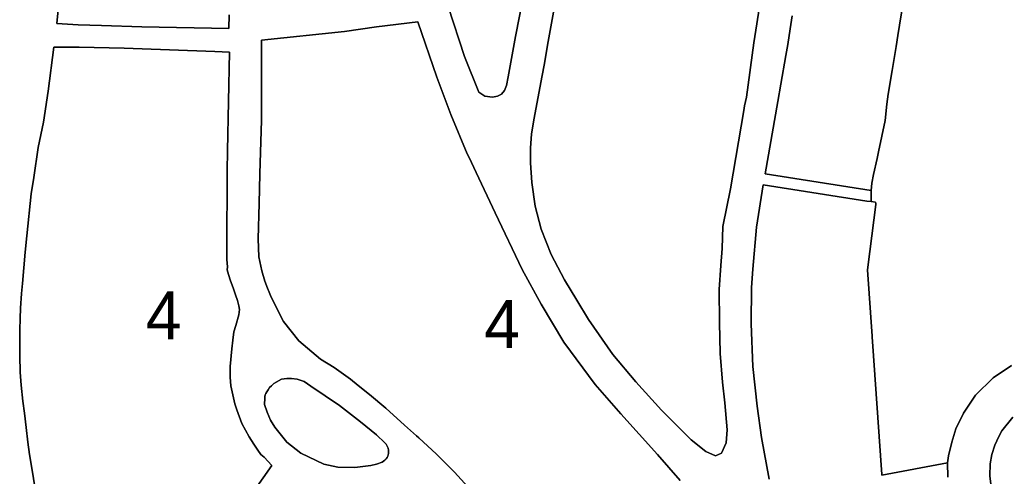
# Model space of a CAD drawing. Extents: x 598968 to 613553, y 4409678 to 4430833.
# Drawn here: x 610905.1 to 611153.1, y 4415979.8 to 4416094 of the extents above; entities that cross this region are included whole.
import ezdxf

# ---------------------------------------------------------------- set-up
doc = ezdxf.new("R2010")
doc.units = 0
doc.layers.add('1', color=7, linetype='Continuous')
doc.layers.add('ZONA 4. CASES UNIFAMILIRAS AÏLLADES EN PARCEL.LES', color=7, linetype='Continuous')

msp = doc.modelspace()

# ---------------------------------------------------------------- linework, layer by layer
at = {"layer": '1'}
for points in [[(611090.38, 4416098.7781), (611088.7436, 4416088.193), (611086.8749, 4416074.6427), (611086.442, 4416072.4241), (611086.2162, 4416071.296), (611082.8874, 4416051.6887), (611080.9578, 4416042.2943), (611080.8091, 4416036.7656), (611080.5125, 4416032.4827), (611080.1102, 4416026.5052), (611080.1104, 4416026.4739), (611080.1524, 4416018.3281), (611080.1525, 4416018.2951), (611080.3215, 4416010.4811), (611080.9144, 4416003.3448), (611081.5062, 4415998.1949), (611082.0752, 4415991.4477), (611081.8647, 4415988.125), (611080.636, 4415985.581), (611079.1753, 4415984.9254), (611076.762, 4415985.9827), (611073.0262, 4415988.9336), (611065.6201, 4415996.2956), (611059.2435, 4416003.393), (611053.455, 4416010.2594), (611047.3781, 4416018.9816), (611044.4644, 4416023.8756), (611041.383, 4416028.9208), (611038.0431, 4416035.3015), (611035.5583, 4416041.6004), (611034.0153, 4416047.3874), (611033.2022, 4416053.2449), (611032.8186, 4416058.2107), (611032.8614, 4416061.9575), (611033.0753, 4416065.3353), (611033.7195, 4416068.9831), (611035.7758, 4416080.0346), (611036.2894, 4416082.6427), (611037.3188, 4416088.5158), (611041.4857, 4416111.5126)], [(611032.945, 4416109.3755), (611029.1361, 4416089.805), (611027.2433, 4416079.6837), (611026.8858, 4416077.5147), (611026.3493, 4416076.2898), (611025.6281, 4416075.4073), (611024.5603, 4416074.9078), (611023.3343, 4416074.5761), (611021.3932, 4416074.9077), (611019.9117, 4416075.8519), (611016.3828, 4416084.7543), (611012.2518, 4416097.2903)], [(611126.1216, 4416098.3258), (611124.7964, 4416090.0759), (611124.3269, 4416087.2759), (611123.3269, 4416081.3159), (611122.3269, 4416075.356), (611122.0569, 4416072.866), (611121.6069, 4416068.7961), (611119.932, 4416060.9512), (611119.5744, 4416059.3095), (611118.7144, 4416055.2815), (611118.257, 4416053.1062), (611118.1278, 4416051.2833), (611118.1265, 4416051.2506), (611118.1105, 4416048.4999), (611119.1795, 4416048.3708), (611119.2483, 4416048.0635), (611119.3144, 4416047.7684), (611117.3067, 4416032.1398), (611117.2946, 4416032.0424), (611117.2185, 4416031.418), (611118.333, 4416014.8599), (611118.3476, 4416014.65), (611120.7607, 4415980.2518), (611120.7772, 4415980.0505), (611137.22, 4415983.1934), (611137.2205, 4415983.1653), (611137.4369, 4415984.8775), (611138.3169, 4415988.3475), (611139.297, 4415991.7075), (611141.1918, 4415995.5975), (611144.2268, 4416000.0975), (611148.6167, 4416004.4575), (611153.2066, 4416007.5475)], [(610957.4469, 4416095.2132), (610957.3662, 4416091.8164), (610935.6322, 4416092.2397), (610925.4755, 4416092.5537), (610919.6652, 4416092.7334), (610914.2934, 4416093.0549), (610914.7818, 4416097.289)], [(611092.6123, 4415979.1088), (611090.6539, 4415989.5164), (611089.5739, 4415997.3048), (611088.5262, 4416007.2474), (611088.0539, 4416017.9442), (611088.0538, 4416017.949), (611088.1224, 4416026.9747), (611088.4936, 4416031.56), (611089.4076, 4416042.1428), (611091.0522, 4416052.7288), (611117.0416, 4416048.6289), (611118.1105, 4416048.4999), (611118.1265, 4416051.2506), (611118.1278, 4416051.2833), (611091.5598, 4416055.4456), (611094.7807, 4416073.5645), (611095.4997, 4416077.8296), (611096.7592, 4416085), (611097.269, 4416087.8224), (611097.8675, 4416091.7255), (611098.3473, 4416094.9907)], [(611017.1784, 4415977.1687), (611013.862, 4415980.8384), (611009.3312, 4415985.3531), (611004.9342, 4415989.421), (611004.32, 4415989.9243), (611001.2942, 4415992.5923), (610996.687, 4415996.8568), (610992.5881, 4416000.2141), (610989.7367, 4416002.5033), (610987.8388, 4416004.1077), (610983.7388, 4416007.0376), (610980.2918, 4416009.056), (610974.8898, 4416013.6372), (610971.0572, 4416018.5254), (610967.9825, 4416024.5996), (610967.4566, 4416025.8095), (610967.0742, 4416026.8126), (610966.3571, 4416028.5637), (610965.6081, 4416031.165), (610964.8744, 4416034.6886), (610964.7156, 4416039.1561), (610964.9386, 4416048.021), (610965.0991, 4416055.4724), (610965.5189, 4416068.8334), (610965.519, 4416068.8664), (610965.5737, 4416088.8565), (610986.3229, 4416091.0077), (610994.2785, 4416092.2235), (611004.7042, 4416093.4162), (611009.4165, 4416079.5796), (611012.8979, 4416070.2489), (611017.0011, 4416060.4162), (611017.4796, 4416059.5396), (611019.2835, 4416055.7402), (611023.9952, 4416045.6793), (611030.7811, 4416031.5327), (611035.5538, 4416022.8054), (611041.1929, 4416013.3623), (611049.0031, 4416002.7807), (611055.4259, 4415995.3888), (611064.6195, 4415985.2892), (611070.3283, 4415978.7696)], [(610909.0098, 4415976.1473), (610907.9464, 4415982.3182), (610907.4915, 4415985.2471), (610907.0602, 4415988.314), (610906.6499, 4415992.0065), (610906.2265, 4415995.5835), (610905.8014, 4415998.6184), (610905.4129, 4416002.5741), (610905.1504, 4416005.8507), (610905.0755, 4416009.9285), (610905.063, 4416016.3532), (610905.063, 4416016.3862), (610905.1506, 4416019.2207), (610905.2258, 4416021.8531), (610905.5198, 4416025.546), (610905.7012, 4416027.9838), (610906.0391, 4416031.9729), (610906.3768, 4416035.8256), (610906.8521, 4416039.9535), (610907.9405, 4416050.4646), (610908.528, 4416054.4929), (610909.6662, 4416061.9975), (610911.017, 4416068.3918), (610912.1431, 4416076.0907), (610913.6076, 4416087.1594), (610919.9456, 4416087.1096), (610931.1832, 4416086.8481), (610933.4209, 4416086.7483), (610953.9022, 4416086.0481), (610957.519, 4416085.8852), (610957.5183, 4416085.8522), (610957.0184, 4416061.1765), (610957.0183, 4416061.1434), (610956.9836, 4416056.2937), (610956.8384, 4416036.0823), (610956.8385, 4416036.0759), (610956.8383, 4416036.0493), (610956.8992, 4416033.9832), (610956.9592, 4416033.0849), (610957.057, 4416032.2051), (610957.0591, 4416032.1864), (610956.9523, 4416031.4455), (610956.9491, 4416031.4238), (610957.2789, 4416030.2299), (610957.7985, 4416028.6926), (610958.4183, 4416026.9494), (610959.0178, 4416025.1726), (610959.5375, 4416023.7867), (610959.8573, 4416022.4691), (610959.9973, 4416021.4962), (610959.8891, 4416020.217), (610959.1291, 4416017.517), (610958.6591, 4416015.9671), (610958.3647, 4416013.8348), (610958.0803, 4416011.6721), (610957.6692, 4416007.259), (610957.6694, 4416007.2275), (610957.6703, 4416007.0895), (610957.6712, 4416006.9391), (610957.6755, 4416006.2177), (610957.6854, 4416004.5833), (610957.6857, 4416004.5503), (610957.8436, 4416002.4191), (610958.8553, 4415997.9426), (610959.3293, 4415996.4429), (610960.6577, 4415992.977), (610962.4191, 4415989.6644), (610963.5991, 4415987.8338), (610964.6436, 4415986.3135), (610965.3991, 4415985.2246), (610966.1891, 4415984.5745), (610968.0907, 4415982.5391), (610952.4965, 4415960.3224)], [(611153.2066, 4416007.5475), (611148.6167, 4416004.4575), (611144.2268, 4416000.0975), (611141.1918, 4415995.5975), (611139.297, 4415991.7075), (611138.3169, 4415988.3475), (611137.4369, 4415984.8775), (611137.2205, 4415983.1653), (611137.2204, 4415983.1603), (611137.2875, 4415979.6196)], [(611148.1068, 4415977.151), (611147.8174, 4415979.9405), (611147.8168, 4415979.9459), (611147.8768, 4415982.8909), (611148.2868, 4415985.2708), (611149.0268, 4415987.5659), (611150.0168, 4415989.7708), (611150.8468, 4415991.1508), (611153.5667, 4415994.5608)], [(611153.5667, 4415994.5608), (611150.8468, 4415991.1508), (611150.0168, 4415989.7708), (611149.0268, 4415987.5659), (611148.2868, 4415985.2708), (611147.8768, 4415982.8909), (611147.8168, 4415979.9459), (611147.8174, 4415979.9405), (611148.1068, 4415977.151)]]:
    msp.add_lwpolyline(points, dxfattribs=at)
for points in [[(610992.8832, 4415982.4835), (610988.8988, 4415982.018), (610984.6738, 4415982.098), (610981.1217, 4415982.8308), (610975.3884, 4415985.5841), (610971.9072, 4415988.344), (610968.859, 4415992.0525), (610967.7792, 4415993.8456), (610966.9585, 4415995.8483), (610966.2954, 4415997.7937), (610966.3645, 4415999.3671), (610966.3993, 4415999.7711), (610966.496, 4416000.1648), (610966.652, 4416000.5389), (610966.864, 4416000.8844), (610967.171, 4416001.453), (610967.566, 4416001.9643), (610968.0385, 4416002.4051), (610968.5944, 4416002.9869), (610970.5522, 4416004.0922), (610971.8749, 4416004.2405), (610973.079, 4416004.2844), (610974.4289, 4416004.1045), (610976.189, 4416003.5345), (610977.9189, 4416002.3538), (610985.0483, 4415997.5155), (610990.3079, 4415993.4516), (610994.2883, 4415990.1646), (610996.3688, 4415988.1951), (610996.7212, 4415987.7944), (610997.0008, 4415987.3401), (610997.1995, 4415986.8449), (610997.3115, 4415986.3232), (610997.3335, 4415985.7952), (610997.3336, 4415985.7901), (610997.3312, 4415985.4864), (610997.2748, 4415985.1545), (610997.1665, 4415984.8357), (610997.0087, 4415984.5382), (610996.7474, 4415984.1747), (610996.4351, 4415983.854), (610996.0788, 4415983.5832), (610995.7087, 4415983.3381), (610994.3487, 4415982.8282)], [(610992.8832, 4415982.4835), (610994.3487, 4415982.8282), (610995.7087, 4415983.3381), (610996.0788, 4415983.5832), (610996.4351, 4415983.854), (610996.7474, 4415984.1747), (610997.0087, 4415984.5382), (610997.1665, 4415984.8357), (610997.2748, 4415985.1545), (610997.3312, 4415985.4864), (610997.3336, 4415985.7901), (610997.3335, 4415985.7952), (610997.3115, 4415986.3232), (610997.1995, 4415986.8449), (610997.0008, 4415987.3401), (610996.7212, 4415987.7944), (610996.3688, 4415988.1951), (610994.2883, 4415990.1646), (610990.3079, 4415993.4516), (610985.0483, 4415997.5155), (610977.9189, 4416002.3538), (610976.189, 4416003.5345), (610974.4289, 4416004.1045), (610973.079, 4416004.2844), (610971.8749, 4416004.2405), (610970.5522, 4416004.0922), (610968.5944, 4416002.9869), (610968.0385, 4416002.4051), (610967.566, 4416001.9643), (610967.171, 4416001.453), (610966.864, 4416000.8844), (610966.652, 4416000.5389), (610966.496, 4416000.1648), (610966.3993, 4415999.7711), (610966.3645, 4415999.3671), (610966.2954, 4415997.7937), (610966.9585, 4415995.8483), (610967.7792, 4415993.8456), (610968.859, 4415992.0525), (610971.9072, 4415988.344), (610975.3884, 4415985.5841), (610981.1217, 4415982.8308), (610984.6738, 4415982.098), (610988.8988, 4415982.018)]]:
    msp.add_lwpolyline(points, close=True, dxfattribs=at)
at = {"layer": 'ZONA 4. CASES UNIFAMILIRAS AÏLLADES EN PARCEL.LES'}
for points in [[(611041.4857, 4416111.5126), (611037.3188, 4416088.5158), (611036.2894, 4416082.6427), (611035.7758, 4416080.0346), (611033.7195, 4416068.9831), (611033.0753, 4416065.3353), (611032.8614, 4416061.9575), (611032.8186, 4416058.2107), (611033.2022, 4416053.2449), (611034.0153, 4416047.3874), (611035.5583, 4416041.6004), (611038.0431, 4416035.3015), (611041.383, 4416028.9208), (611044.4644, 4416023.8756), (611047.3781, 4416018.9816), (611053.455, 4416010.2594), (611059.2435, 4416003.393), (611065.6201, 4415996.2956), (611073.0262, 4415988.9336), (611076.762, 4415985.9827), (611079.1753, 4415984.9254), (611080.636, 4415985.581), (611081.8647, 4415988.125), (611082.0752, 4415991.4477), (611081.5062, 4415998.1949), (611080.9144, 4416003.3448), (611080.3215, 4416010.4811), (611080.1525, 4416018.2951), (611080.1524, 4416018.3281), (611080.1104, 4416026.4739), (611080.1102, 4416026.5052), (611080.5125, 4416032.4827), (611080.8091, 4416036.7656), (611080.9578, 4416042.2943), (611082.8874, 4416051.6887), (611086.2162, 4416071.296), (611086.442, 4416072.4241), (611086.8749, 4416074.6427), (611088.7436, 4416088.193), (611090.38, 4416098.7781)], [(611012.2518, 4416097.2903), (611016.3828, 4416084.7543), (611019.9117, 4416075.8519), (611021.3932, 4416074.9077), (611023.3343, 4416074.5761), (611024.5603, 4416074.9078), (611025.6281, 4416075.4073), (611026.3493, 4416076.2898), (611026.8858, 4416077.5147), (611027.2433, 4416079.6837), (611029.1361, 4416089.805), (611032.945, 4416109.3755)], [(611098.3473, 4416094.9907), (611097.8675, 4416091.7255), (611097.269, 4416087.8224), (611096.7592, 4416085), (611095.4997, 4416077.8296), (611094.7807, 4416073.5645), (611091.5598, 4416055.4456), (611118.1278, 4416051.2833), (611118.257, 4416053.1062), (611118.7144, 4416055.2815), (611119.5744, 4416059.3095), (611119.932, 4416060.9512), (611121.6069, 4416068.7961), (611122.0569, 4416072.866), (611122.3269, 4416075.356), (611123.3269, 4416081.3159), (611124.3269, 4416087.2759), (611124.7964, 4416090.0759), (611126.1216, 4416098.3258)], [(610914.7818, 4416097.289), (610914.2934, 4416093.0549), (610919.6652, 4416092.7334), (610925.4755, 4416092.5537), (610935.6322, 4416092.2397), (610957.3662, 4416091.8164), (610957.4469, 4416095.2132)], [(611070.3283, 4415978.7696), (611064.6195, 4415985.2892), (611055.4259, 4415995.3888), (611049.0031, 4416002.7807), (611041.1929, 4416013.3623), (611035.5538, 4416022.8054), (611030.7811, 4416031.5327), (611023.9952, 4416045.6793), (611019.2835, 4416055.7402), (611017.4796, 4416059.5396), (611017.0011, 4416060.4162), (611012.8979, 4416070.2489), (611009.4165, 4416079.5796), (611004.7042, 4416093.4162), (610994.2785, 4416092.2235), (610986.3229, 4416091.0077), (610965.5737, 4416088.8565), (610965.519, 4416068.8664), (610965.5189, 4416068.8334), (610965.0991, 4416055.4724), (610964.9386, 4416048.021), (610964.7156, 4416039.1561), (610964.8744, 4416034.6886), (610965.6081, 4416031.165), (610966.3571, 4416028.5637), (610967.0742, 4416026.8126), (610967.4566, 4416025.8095), (610967.9825, 4416024.5996), (610971.0572, 4416018.5254), (610974.8898, 4416013.6372), (610980.2918, 4416009.056), (610983.7388, 4416007.0376), (610987.8388, 4416004.1077), (610989.7367, 4416002.5033), (610992.5881, 4416000.2141), (610996.687, 4415996.8568), (611001.2942, 4415992.5923), (611004.32, 4415989.9243), (611004.9342, 4415989.421), (611009.3312, 4415985.3531), (611013.862, 4415980.8384), (611017.1784, 4415977.1687)], [(610952.4965, 4415960.3224), (610968.0907, 4415982.5391), (610966.1891, 4415984.5745), (610965.3991, 4415985.2246), (610964.6436, 4415986.3135), (610963.5991, 4415987.8338), (610962.4191, 4415989.6644), (610960.6577, 4415992.977), (610959.3293, 4415996.4429), (610958.8553, 4415997.9426), (610957.8436, 4416002.4191), (610957.6857, 4416004.5503), (610957.6854, 4416004.5833), (610957.6755, 4416006.2177), (610957.6712, 4416006.9391), (610957.6703, 4416007.0895), (610957.6694, 4416007.2275), (610957.6692, 4416007.259), (610958.0803, 4416011.6721), (610958.3647, 4416013.8348), (610958.6591, 4416015.9671), (610959.1291, 4416017.517), (610959.8891, 4416020.217), (610959.9973, 4416021.4962), (610959.8573, 4416022.4691), (610959.5375, 4416023.7867), (610959.0178, 4416025.1726), (610958.4183, 4416026.9494), (610957.7985, 4416028.6926), (610957.2789, 4416030.2299), (610956.9491, 4416031.4238), (610956.9523, 4416031.4455), (610957.0591, 4416032.1864), (610957.057, 4416032.2051), (610956.9592, 4416033.0849), (610956.8992, 4416033.9832), (610956.8383, 4416036.0493), (610956.8385, 4416036.0759), (610956.8384, 4416036.0823), (610956.9836, 4416056.2937), (610957.0183, 4416061.1434), (610957.0184, 4416061.1765), (610957.5183, 4416085.8522), (610957.519, 4416085.8852), (610953.9022, 4416086.0481), (610933.4209, 4416086.7483), (610931.1832, 4416086.8481), (610919.9456, 4416087.1096), (610913.6076, 4416087.1594), (610912.1431, 4416076.0907), (610911.017, 4416068.3918), (610909.6662, 4416061.9975), (610908.528, 4416054.4929), (610907.9405, 4416050.4646), (610906.8521, 4416039.9535), (610906.3768, 4416035.8256), (610906.0391, 4416031.9729), (610905.7012, 4416027.9838), (610905.5198, 4416025.546), (610905.2258, 4416021.8531), (610905.1506, 4416019.2207), (610905.063, 4416016.3862), (610905.063, 4416016.3532), (610905.0755, 4416009.9285), (610905.1504, 4416005.8507), (610905.4129, 4416002.5741), (610905.8014, 4415998.6184), (610906.2265, 4415995.5835), (610906.6499, 4415992.0065), (610907.0602, 4415988.314), (610907.4915, 4415985.2471), (610907.9464, 4415982.3182), (610909.0098, 4415976.1473)], [(611137.2875, 4415979.6196), (611137.2204, 4415983.1603), (611137.2205, 4415983.1653), (611137.22, 4415983.1934), (611120.7772, 4415980.0505), (611120.7607, 4415980.2518), (611118.3476, 4416014.65), (611118.333, 4416014.8599), (611117.2185, 4416031.418), (611117.2946, 4416032.0424), (611117.3067, 4416032.1398), (611119.3144, 4416047.7684), (611119.2483, 4416048.0635), (611119.1795, 4416048.3708), (611118.1105, 4416048.4999), (611117.0416, 4416048.6289), (611091.0522, 4416052.7288), (611089.4076, 4416042.1428), (611088.4936, 4416031.56), (611088.1224, 4416026.9747), (611088.0538, 4416017.949), (611088.0539, 4416017.9442), (611088.5262, 4416007.2474), (611089.5739, 4415997.3048), (611090.6539, 4415989.5164), (611092.6123, 4415979.1088)]]:
    msp.add_lwpolyline(points, dxfattribs=at)

# ---------------------------------------------------------------- texts
for p in [(610936.5768, 4416014.0666), (611021.3099, 4416011.8682)]:
    msp.add_text('4', height=12, dxfattribs=at).set_placement(p)

doc.saveas('drawing.dxf')
